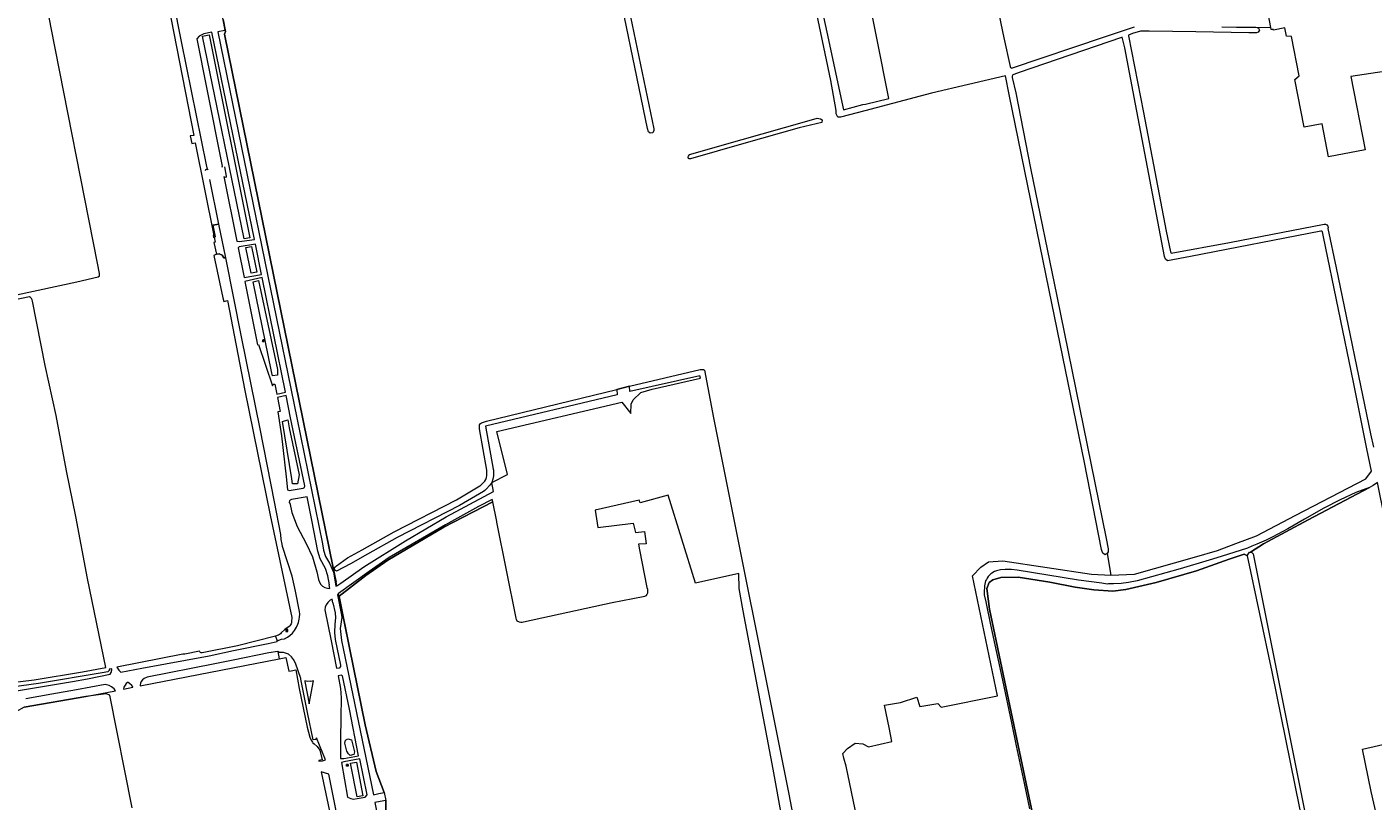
# Model space of a CAD drawing. Header units: metres. Extents: x 209813 to 223847, y 571801 to 587119.
# Tile 365 of 656: x 217994 to 218587, y 576831 to 577172. Entities that reach past the tile are written whole.
import ezdxf
from ezdxf.enums import TextEntityAlignment as Align

# ---------------------------------------------------------------- set-up
doc = ezdxf.new("R2010")
doc.units = ezdxf.units.M
for name, color, linetype, lineweight in [('B-RO-GR-BEPLANTING_CULTUUR_BOSPLANTSOEN-GV', 8, 'Continuous', 0), ('B-RO-GR-BOUWLAND-GV', 8, 'Continuous', 0), ('B-RO-GR-GRAS-GV', 8, 'Continuous', 0), ('B-RO-GR-GROENVOORZIENING-GV', 8, 'Continuous', 0), ('B-RO-IE-MEUBILAIR_WEGMEUBILAIR-S', 8, 'Continuous', 0), ('B-RO-IE-MEUBILAIR_ZONNEPANEEL-S', 8, 'Continuous', 0), ('B-RO-KL-DATA_CAI-S', 8, 'Continuous', 0), ('B-RO-OG-WEG-GV', 8, 'Continuous', 0), ('B-RO-VH-VERHARDING_GRASBETONSTEEN-GV', 8, 'Continuous', 0)]:
    doc.layers.add(name, color=color, linetype=linetype, lineweight=lineweight)
doc.styles.add('NLCS-ISO', font='txt')

# ---------------------------------------------------------------- blocks, each defined once
blk = doc.blocks.new('SIE-ZONNEPANEEL-SO')
at = {"color": 0, "linetype": 'ByBlock', "lineweight": 18}
for points in [[(-1.475, 0.1), (-1.275, 0.9)], [(-1.475, 0.1), (-0.575, 0.1)], [(-1.275, 0.9), (-0.375, 0.9)], [(-1.225, 1.1), (-1, 2)], [(-1.225, 1.1), (-0.325, 1.1)], [(-1, 2), (-0.1, 2)], [(-0.575, 0.1), (-0.375, 0.9)], [(-0.375, 0.1), (-0.175, 0.9)], [(-0.375, 0.1), (0.425, 0.1)], [(-0.325, 1.1), (-0.1, 2)], [(-0.175, 0.9), (0.625, 0.9)], [(-0.125, 1.1), (0.1, 2)], [(-0.125, 1.1), (0.675, 1.1)], [(0.1, 2), (0.9, 2)], [(0.425, 0.1), (0.625, 0.9)], [(0.625, 0.1), (0.825, 0.9)], [(0.625, 0.1), (1.525, 0.1)], [(0.675, 1.1), (0.9, 2)], [(0.825, 0.9), (1.725, 0.9)], [(0.875, 1.1), (1.1, 2)], [(0.875, 1.1), (1.775, 1.1)], [(1.1, 2), (2, 2)], [(1.525, 0.1), (1.725, 0.9)], [(1.775, 1.1), (2, 2)], [(-2, -2), (-1.775, -1.1)], [(-2, -2), (-1.1, -2)], [(-1.775, -1.1), (-0.875, -1.1)], [(-1.725, -0.9), (-1.525, -0.1)], [(-1.725, -0.9), (-0.825, -0.9)], [(-1.525, -0.1), (-0.625, -0.1)], [(-1.1, -2), (-0.875, -1.1)], [(-0.9, -2), (-0.675, -1.1)], [(-0.9, -2), (-0.1, -2)], [(-0.825, -0.9), (-0.625, -0.1)], [(-0.675, -1.1), (0.125, -1.1)], [(-0.625, -0.9), (-0.425, -0.1)], [(-0.625, -0.9), (0.175, -0.9)], [(-0.425, -0.1), (0.375, -0.1)], [(-0.1, -2), (0.125, -1.1)], [(0.1, -2), (0.325, -1.1)], [(0.1, -2), (1, -2)], [(0.175, -0.9), (0.375, -0.1)], [(0.325, -1.1), (1.225, -1.1)], [(0.375, -0.9), (0.575, -0.1)], [(0.375, -0.9), (1.275, -0.9)], [(0.575, -0.1), (1.475, -0.1)], [(1, -2), (1.225, -1.1)], [(1.275, -0.9), (1.475, -0.1)]]:
    blk.add_lwpolyline(points, dxfattribs=at)
blk = doc.blocks.new('SIE-WEG_AFVALBAK-SO')
at = {"linetype": 'ByBlock', "lineweight": 18}
h = blk.add_hatch(color=0, dxfattribs=at)
h.dxf.hatch_style = 1
h.paths.add_polyline_path([(-1.5, -1.5), (1.5, -1.5), (1.5, 1.5), (-1.5, 1.5)])
at = {"color": 0, "linetype": 'ByBlock', "lineweight": 18}
for points in [[(-2, -2), (2, -2), (2, 2), (-2, 2)], [(-1.5, -1.5), (1.5, -1.5), (1.5, 1.5), (-1.5, 1.5)]]:
    blk.add_lwpolyline(points, close=True, dxfattribs=at)
blk = doc.blocks.new('SKL-DATA_SIGNAAL_CAIKAST-SO')
at = {"color": 0, "linetype": 'ByBlock', "lineweight": 18}
for points in [[(-2, 2), (2, 2), (2, 1.68), (-2, 1.68)], [(-2, 1.52), (2, 1.52), (2, -2), (-2, -2)]]:
    blk.add_lwpolyline(points, close=True, dxfattribs=at)
at = {"color": 0, "linetype": 'ByBlock', "lineweight": 18, "style": 'NLCS-ISO'}
blk.add_text('cai', height=1.5, dxfattribs=at).set_placement((0, 0), align=Align.MIDDLE_CENTER)

msp = doc.modelspace()

# ---------------------------------------------------------------- linework, layer by layer
at = {"layer": 'B-RO-GR-BEPLANTING_CULTUUR_BOSPLANTSOEN-GV', "flags": 128}
msp.add_lwpolyline([(218198.795, 576971.539), (218205.699, 576975.149), (218201.075, 576994.038), (218256.056, 577006.946), (218259.991, 577002.016), (218260.254, 577006.088), (218261.087, 577007.994), (218264.487, 577011.251), (218269.503, 577012.71), (218290.711, 577017.495), (218290.492, 577018.555), (218259.572, 577011.658), (218259.438, 577014.037), (218253.899, 577012.487), (218254.013, 577010.226), (218196.089, 576996.408), (218199.421, 576977.43), (218199.475, 576976.919), (218199.496, 576974.432), (218199.284, 576973.059)], close=True, dxfattribs=at)
at = {"layer": 'B-RO-GR-BOUWLAND-GV', "flags": 128}
for points in [[(218341.722, 577191.638), (218346.358, 577169.934), (218353.666, 577135.762), (218362.201, 577138.141), (218363.366, 577138.206), (218373.735, 577140.731), (218336.25, 577329.157)], [(218200.955, 576954.312), (218199.213, 576963.038), (218177.714, 576951.828), (218153.042, 576937.306), (218143.244, 576930.546), (218131.562, 576921.548), (218131.485, 576921.331), (218136.107, 576898.686), (218142.964, 576864.802), (218147.846, 576844.312), (218151.402, 576834.927), (218152.156, 576831.513), (218152.079, 576825.791)], [(218307.548, 576931.539), (218288.462, 576927.197), (218276.419, 576965.904), (218264.165, 576962.575), (218263.697, 576963.789), (218244.33, 576959.344), (218245.441, 576951.803), (218260.998, 576953.708), (218262.11, 576949.501), (218266.042, 576949.943), (218266.749, 576944.468), (218263.374, 576944.336), (218263.812, 576941.865), (218267.084, 576925.249), (218267.327, 576924.51), (218267.41, 576923.843), (218267.41, 576923.428), (218267.32, 576922.777), (218267.049, 576922.274), (218266.593, 576921.611), (218266.003, 576921.37), (218265.455, 576921.195), (218251.869, 576918.494), (218212.737, 576910.103), (218212.128, 576909.939), (218211.508, 576909.904), (218210.925, 576910.008), (218210.011, 576910.439), (218209.654, 576911.153), (218209.497, 576911.806), (218201.009, 576954.041)], [(218337.662, 576762.58), (218322.74, 576845.342), (218309.511, 576915.086), (218307.712, 576924.823), (218307.548, 576931.539)]]:
    msp.add_lwpolyline(points, dxfattribs=at)
at = {"layer": 'B-RO-GR-BOUWLAND-GV'}
msp.add_lwpolyline([(218201.009, 576954.041, -0.0518093), (218200.955, 576954.312)], format="xyb", dxfattribs=at)
at = {"layer": 'B-RO-GR-GRAS-GV', "flags": 128}
for points in [[(217951.187, 577047.416), (217951.873, 577046.184), (217989.414, 577054.198), (218015.952, 577059.976), (218025.397, 577062.215), (218025.997, 577062.637), (218025.918, 577063.577), (218025.148, 577068.189), (218004.658, 577171.88), (217998.609, 577203.472), (217989.657, 577248.541), (217980.073, 577297.584), (217971.563, 577339.313), (217969.329, 577350.464), (217966.8, 577362.321), (217964.574, 577372.366), (217962.193, 577380.681), (217962.558, 577380.704), (217961.879, 577384.076)], [(218390.086, 577331.387), (218424.301, 577167.441), (218427.177, 577154.737), (218427.335, 577154.308), (218427.505, 577154.174), (218427.753, 577154.132), (218468.717, 577167.827), (218481.951, 577172.253)], [(218350.555, 577133.889), (218350.555, 577135.371), (218348.169, 577148.611), (218326.82, 577250.21), (218326.366, 577252.084), (218282.229, 577246.136), (218247.272, 577241.263), (218246.88, 577241.117), (218246.65, 577240.791), (218246.718, 577239.65), (218259.83, 577176.624), (218270.147, 577127.343), (218270.219, 577126.548), (218269.709, 577125.527), (218268.562, 577125.46), (218267.859, 577126.046), (218267.447, 577127.547), (218251.707, 577203.673), (218245.869, 577202.716)], [(218520.372, 577172.297), (218526.896, 577172.184), (218535.399, 577172.128), (218541.982, 577171.955), (218535.707, 577205.068)], [(218080.439, 577175.504), (218081.501, 577170.173), (218081.1, 577169.073), (218128.924, 576933.899), (218129.786, 576934.277), (218130.435, 576934.85), (218135.197, 576938.306), (218141.722, 576941.875), (218155.753, 576949.832), (218183.231, 576963.976), (218193.528, 576970.027), (218193.847, 576970.266), (218195.551, 576971.939), (218195.703, 576972.105), (218196.19, 576972.816), (218196.481, 576973.721), (218196.628, 576974.675), (218196.609, 576976.721), (218196.576, 576977.031), (218193.393, 576995.161), (218193.337, 576996.49), (218193.428, 576996.993), (218193.767, 576997.525), (218194.182, 576997.848), (218194.622, 576998.041), (218196.415, 576998.615), (218253.899, 577012.487), (218259.438, 577014.037), (218290.584, 577021.301), (218292.105, 577021.324), (218292.507, 577020.999), (218296.452, 577000), (218329.587, 576834.25), (218333.188, 576815.809)], [(218535.399, 577172.128), (218535.944, 577172.029), (218536.537, 577171.69), (218536.951, 577170.79), (218536.413, 577169.893), (218535.646, 577169.579), (218532.312, 577169.602), (218508.895, 577170.069), (218488.338, 577170.341), (218485.555, 577170.414), (218484.475, 577170.349), (218480.96, 577169.317), (218479.281, 577168.577), (218479.252, 577168.279), (218485.885, 577134.612), (218495.866, 577082.277), (218497.701, 577073.218), (218498.047, 577072.574), (218523.723, 577077.329), (218565.401, 577085.346), (218566.094, 577085.346), (218566.63, 577084.989), (218567.096, 577084.487), (218567.169, 577083.829), (218567.131, 577083.477), (218570.715, 577066.091), (218585.918, 576993.056), (218587.223, 576987.08)], [(218604.611, 577154.492), (218577.202, 577150.344), (218583.509, 577118.167), (218567.399, 577115.009), (218564.545, 577129.569), (218556.695, 577128.085), (218552.576, 577149.155), (218554.396, 577150.738), (218551.03, 577167.98), (218548.828, 577168.111), (218548.115, 577171.777), (218543.126, 577170.832), (218543.075, 577171.103), (218542.141, 577171.116), (218541.982, 577171.955)], [(218469.907, 576940.306), (218468.929, 576939.741), (218467.962, 576940.474), (218467.599, 576941.098), (218467.398, 576942.021), (218459.818, 576980.332), (218444.288, 577056.237), (218426.75, 577142.518), (218425.039, 577150.761), (218392.467, 577143.088), (218363.056, 577135.284), (218352.434, 577132.442), (218351.206, 577132.442), (218350.555, 577133.889)], [(217995.146, 577053.4), (217954.931, 577044.972), (217952.604, 577044.45), (217952.224, 577044.155), (217952.093, 577043.652), (217952.768, 577039.811), (217961.839, 576994.466), (217974.711, 576933.93), (217979.1, 576912.564), (217982.65, 576895.866), (217984.309, 576888.683), (217985.824, 576883.94), (217986.357, 576883.298), (217997.209, 576884.678), (218018.512, 576888.127), (218028.844, 576890.039), (218020.64, 576929.327), (218015.487, 576956.522), (218011.499, 576976.729), (218006.869, 577001.022), (218002.101, 577023.118), (217996.479, 577051.385)], [(218588.958, 576823.314), (218586.16, 576835.38), (218582.35, 576854.08), (218611.792, 576860.813), (218590.122, 576965.702), (218588.939, 576971.586), (218587.05, 576970.27), (218585.46, 576969.38), (218558.418, 576955.038), (218538.733, 576944.561), (218532.998, 576940.857), (218533.62, 576940.744), (218534.125, 576940.112), (218534.476, 576938.605), (218582.804, 576697.29)], [(218359.633, 576824.022), (218354.876, 576846.592), (218353.803, 576850.165), (218353.418, 576852.138), (218355.433, 576854.369), (218358.905, 576856.771), (218362.28, 576856.43), (218364.708, 576855.078), (218375.059, 576857.392), (218373.819, 576863.642), (218371.752, 576873.524), (218378.869, 576874.682), (218386.075, 576876.922), (218387.348, 576872.83), (218395.302, 576874.137), (218396.756, 576872.647), (218421.598, 576877.654), (218410.586, 576930.502), (218414.163, 576934.275), (218417.591, 576936.612), (218423.835, 576937.035), (218462.888, 576931.109), (218471.522, 576930.678)], [(218560.737, 576798.416), (218542.485, 576888.157), (218531.69, 576939.187), (218530.275, 576940.019), (218523.66, 576937.77), (218509.241, 576932.611), (218491.514, 576927.451), (218478.152, 576924.409), (218472.331, 576923.615), (218463.997, 576924.276), (218455.795, 576925.467), (218444.55, 576927.716), (218430.659, 576929.832), (218422.986, 576929.7), (218419.481, 576928.741), (218417.84, 576927.547), (218416.796, 576924.862), (218418.043, 576915.807), (218440.168, 576810.349)], [(218040.315, 576828.238), (218030.509, 576877.927), (218028.942, 576878.504), (218020, 576877.32), (217992.82, 576872.53), (217989.14, 576870.6), (217988.094, 576870.549), (217987.899, 576869.983), (217987.228, 576869.476), (217983.751, 576869.128), (217933.396, 576861.675), (217907.946, 576857.881), (217890.087, 576855.269), (217877.701, 576853.727), (217876.171, 576853.689), (217871.649, 576852.9), (217879.366, 576818.192)]]:
    msp.add_lwpolyline(points, dxfattribs=at)
for points in [[(218481.832, 576931.214), (218508.396, 576938.623), (218518.45, 576941.586), (218526.493, 576944.655), (218535.595, 576948.042), (218552.952, 576957.144), (218583.749, 576973.23), (218586.289, 576976.511), (218584.275, 576986.409), (218578.37, 577015.823), (218565.162, 577079.846), (218564.66, 577081.972), (218564.487, 577082.26), (218564.054, 577082.214), (218506.616, 577071.111), (218496.395, 577069.202), (218495.519, 577069.876), (218495.148, 577071.091), (218482.344, 577138.166), (218477.579, 577162.983), (218476.514, 577167.691), (218476.134, 577167.596), (218431.158, 577152.216), (218428.714, 577151.316), (218428.338, 577151.078), (218428.171, 577150.885), (218428.069, 577150.583), (218428.039, 577149.938), (218429.557, 577143.272), (218436.097, 577110.09), (218447.673, 577053.705), (218469.473, 576946.835), (218470.374, 576942.359), (218470.374, 576941.63), (218470.306, 576940.97), (218469.907, 576940.306), (218471.522, 576930.678)], [(218336.526, 577130.467), (218342.158, 577132.095), (218343.613, 577131.698), (218344.275, 577131.302), (218344.142, 577130.111), (218334.139, 577127.825), (218309.858, 577120.92), (218286.307, 577114.106), (218285.909, 577114.063), (218285.676, 577114.094), (218285.449, 577114.253), (218285.332, 577114.655), (218285.322, 577114.973), (218285.374, 577115.312), (218285.697, 577115.793), (218285.905, 577115.995), (218309.027, 577122.719)]]:
    msp.add_lwpolyline(points, close=True, dxfattribs=at)
at = {"layer": 'B-RO-GR-GRAS-GV'}
msp.add_lwpolyline([(217996.479, 577051.385, 0.2320098), (217995.146, 577053.4)], format="xyb", dxfattribs=at)
at = {"layer": 'B-RO-GR-GROENVOORZIENING-GV', "flags": 128}
msp.add_lwpolyline([(218440.168, 576810.349), (218418.043, 576915.807), (218416.796, 576924.862), (218417.84, 576927.547), (218419.481, 576928.741), (218422.986, 576929.7), (218430.659, 576929.832), (218444.55, 576927.716), (218455.795, 576925.467), (218463.997, 576924.276), (218472.331, 576923.615), (218478.152, 576924.409), (218491.514, 576927.451), (218509.241, 576932.611), (218523.66, 576937.77), (218530.275, 576940.019), (218531.69, 576939.187), (218531.664, 576939.619), (218532.622, 576940.926), (218532.998, 576940.857), (218538.733, 576944.561), (218558.418, 576955.038), (218585.46, 576969.38), (218579.36, 576967.17), (218572.49, 576963.9), (218565.33, 576960.22), (218556.85, 576955.46), (218549.41, 576951.14), (218542.88, 576947.69), (218539.91, 576946.13), (218535.8, 576944.33), (218533.61, 576943.54), (218531.65, 576942.64), (218520.14, 576938.97), (218514.72, 576937.33), (218501.97, 576933.53), (218489.4, 576929.96), (218483.03, 576928.31), (218479.32, 576927.46), (218475.98, 576927.01), (218472.63, 576926.85), (218470.47, 576926.85), (218469.89, 576926.83), (218467.48, 576927.21), (218457.29, 576928.57), (218430.24, 576932.92), (218427.72, 576933.3), (218424.98, 576933.26), (218422.82, 576933.14), (218421.08, 576932.71), (218420.21, 576932.38), (218419.05, 576931.65), (218418.6, 576931.31), (218417.51, 576930.16), (218416.97, 576929.48), (218416.66, 576928.81), (218416.3, 576928.19), (218415.97, 576926.81), (218415.84, 576926.11), (218415.64, 576923.15), (218415.72, 576922.69), (218415.75, 576922.01), (218416.41, 576918.93), (218418.51, 576908.83), (218423.72, 576884.49), (218427.68, 576865.69), (218429.84, 576855.54), (218433.37, 576839.11), (218435.62, 576827.77)], dxfattribs=at)
at = {"layer": 'B-RO-OG-WEG-GV', "flags": 128}
for points in [[(218128.924, 576933.899), (218081.1, 577169.073), (218081.501, 577170.173), (218078.057, 577187.458), (218077.309, 577191.745), (218048.193, 577337.715), (218032.804, 577413.288), (218032.451, 577413.216), (218030.223, 577412.576), (218024.162, 577441.769), (218018.31, 577470.453), (218017.914, 577472.917), (218017.745, 577475.37), (218017.899, 577477.808), (218017.947, 577478.108)], [(218073.734, 577109.233), (218073.565, 577109.61), (218073.113, 577111.447), (218062.095, 577165.765), (218054.862, 577202.272), (218054.463, 577202.37), (218052.346, 577201.928), (218067.483, 577124.487), (218065.891, 577124.331), (218066.699, 577120.819)], [(218075.538, 577169.959), (218071.888, 577169.256), (218069.836, 577168.242), (218068.795, 577167.064), (218073.283, 577144.86), (218080.072, 577110.88), (218079.919, 577110.858), (218079.99, 577110.501)], [(218080.823, 577106.304), (218086.459, 577077.89), (218087.53, 577077.76), (218088.752, 577077.815), (218094.235, 577078.582), (218075.538, 577169.959)], [(218080.542, 577173.967), (218081.209, 577170.657), (218078.134, 577170.069), (218112.853, 577000), (218124.195, 576944.549), (218124.696, 576941.742), (218125.572, 576938.992), (218127.261, 576936.037), (218129.074, 576932.118), (218130.158, 576925.879), (218130.515, 576926.097), (218130.195, 576927.665)], [(218066.699, 577120.819), (218068.066, 577121.234), (218076.324, 577080.359), (218076.001, 577080.31), (218076.153, 577079.508), (218076.432, 577079.644), (218076.937, 577079.732), (218075.888, 577084.98), (218078.607, 577085.427), (218074.531, 577105.034)], [(218080.986, 577110.557), (218081.841, 577106.485)], [(218102.654, 577014.846), (218103.151, 577014.902), (218104.03, 577010.513), (218107.858, 577011.289), (218097.608, 577061.88), (218090.069, 577060.124), (218095.646, 577032.248)], [(218095.646, 577032.248), (218096.005, 577032.319), (218102.23, 577014.163)], [(218130.515, 576926.097), (218132.284, 576927.175), (218142.392, 576934.401), (218160.839, 576945.911), (218178.745, 576956.425), (218195.465, 576965.432), (218199.582, 576967.596), (218198.795, 576971.539), (218197.956, 576970.315), (218196.278, 576968.646), (218195.745, 576968.101), (218195.08, 576967.602), (218184.63, 576961.467), (218157.119, 576947.306), (218144.089, 576939.917), (218136.493, 576935.798), (218130.42, 576932.481), (218129.99, 576932.814), (218129.692, 576933.086), (218129.301, 576933.587), (218129.657, 576934.125), (218129.786, 576934.277), (218128.924, 576933.899), (218130.195, 576927.665)], [(218117.478, 576965.288), (218110.612, 576964.137), (218109.923, 576963.762), (218109.734, 576963.44), (218109.52, 576962.879), (218109.543, 576962.565), (218109.761, 576962.597), (218110.723, 576958.29), (218113.066, 576952.147), (218117.061, 576944.757), (218119.741, 576938.864), (218121.789, 576932.157), (218122.497, 576928.758)], [(218125.229, 576925.263), (218126.371, 576924.946), (218127.429, 576924.927), (218127.123, 576926.484), (218127.339, 576926.527), (218126.537, 576930.414), (218125.516, 576933.742), (218123.227, 576937.998), (218122.194, 576941.243), (218119.57, 576954.959), (218117.478, 576965.288)], [(218131.485, 576921.331), (218131.562, 576921.548), (218143.244, 576930.546), (218153.042, 576937.306), (218177.714, 576951.828), (218199.213, 576963.038), (218198.997, 576964.124), (218192.881, 576961.028), (218178.454, 576952.948), (218153.588, 576938.451), (218144.729, 576932.393), (218131.221, 576922.627)], [(218070.026, 576897.292), (218063.575, 576895.975), (218062.634, 576895.925), (218033.689, 576890.231), (218033.88, 576889.79), (218034.51, 576888.96), (218035.452, 576887.998), (218044.66, 576889.78), (218074.22, 576895.26), (218085.05, 576897.513), (218100.283, 576900.644), (218104.314, 576901.572), (218104.23, 576901.776)], [(218103.539, 576903.822), (218086.826, 576899.592), (218071.188, 576896.452)], [(218104.493, 576897.067), (218100.551, 576896.596), (218084.925, 576893.291), (218076.72, 576891.7), (218046.945, 576885.862), (218045.715, 576885.21), (218044.935, 576884.631), (218044.331, 576883.901), (218043.979, 576883.196), (218043.904, 576882.221), (218043.954, 576881.982), (218105.114, 576893.905)], [(218121.16, 576858.379), (218120.128, 576858.213), (218117.594, 576870.259), (218114.606, 576884.928), (218114.732, 576885.224), (218112.311, 576891.916), (218111.496, 576893.564), (218110.544, 576894.779), (218109.286, 576895.865), (218107.044, 576896.696), (218105.165, 576896.67), (218104.493, 576897.067), (218105.114, 576893.905), (218108.121, 576894.495), (218109.352, 576888.422), (218110.421, 576888.606)], [(218110.421, 576888.606), (218112.496, 576888.963), (218113.901, 576880.88), (218117.45, 576863.789), (218118.569, 576859.329), (218119.228, 576858.084), (218119.803, 576857.216), (218120.021, 576856.949), (218120.498, 576856.446), (218121.835, 576855.305), (218123.08, 576853.706), (218124.048, 576849.459), (218122.557, 576849.128), (218122.63, 576848.735), (218124.223, 576849.009), (218125.607, 576849.389), (218121.628, 576859.031)], [(217992.82, 576872.53), (218020, 576877.32), (218032.988, 576879.847), (218032.843, 576880.151), (218032.466, 576880.629), (218031.308, 576881.586), (218030.176, 576882.165), (218028.505, 576882.553), (218015.92, 576880.29), (218004.95, 576878.26), (217993.59, 576876.25)]]:
    msp.add_lwpolyline(points, dxfattribs=at)
for points in [[(218089.665, 577078.934), (218071.336, 577168.211), (218074.277, 577168.804), (218092.24, 577079.303)], [(218089.731, 577061.788), (218097.383, 577063.194), (218094.658, 577076.511), (218087.45, 577075.349), (218087.02, 577074.962)], [(218093.012, 577075.456), (218095.267, 577064.219), (218092.781, 577063.755), (218090.455, 577075.083)], [(218077.548, 577072.107), (218076.361, 577071.491), (218080.333, 577052.932), (218080.69, 577051.327), (218082.439, 577051.714), (218090.066, 577012.143), (218101.215, 576957.117), (218110.733, 576912.059), (218110.61, 576910.339), (218110.508, 576909.804), (218110.354, 576909.301), (218110.135, 576908.84), (218109.839, 576908.426), (218109.473, 576908.055), (218107.692, 576906.734), (218106.063, 576905.264), (218105.658, 576904.918), (218105.232, 576904.607), (218104.778, 576904.338), (218104.299, 576904.107), (218103.539, 576903.822), (218104.23, 576901.776), (218106.172, 576902.492), (218107.442, 576902.694), (218108.788, 576903.427), (218109.82, 576904.186), (218110.998, 576905.254), (218111.91, 576906.388), (218112.732, 576907.8), (218113.356, 576909.15), (218113.624, 576909.89), (218113.988, 576911.365), (218114.11, 576912.172), (218114.26, 576913.541), (218114.133, 576914.792), (218112.392, 576923.637), (218110.911, 576930.327), (218106.656, 576943.352), (218106.402, 576944.325), (218106.026, 576946.442), (218105.883, 576948.67), (218103.116, 576963.021), (218096.726, 576995.209), (218088.585, 577035.771), (218081.566, 577070.561), (218080.818, 577070.488), (218080.08, 577071.673), (218078.705, 577072.291)], [(218104.364, 577021.364), (218104.43, 577018.802), (218102.245, 577018.525), (218101.807, 577020.442), (218093.614, 577059.964), (218096.062, 577060.473)], [(218108.151, 577009.84), (218104.327, 577009.03), (218105.579, 577002.832), (218104.519, 577002.616), (218106.178, 576992.066), (218108.171, 576974.058), (218108.779, 576968.281), (218109.58, 576968.042), (218115.643, 576969.125), (218116.27, 576969.423), (218116.464, 576970.089), (218110.145, 577000)], [(218113.865, 576974.903), (218113.205, 576970.971), (218110.967, 576970.992), (218110.735, 576973.217), (218106.651, 576998.452), (218108.918, 576999.176), (218109.532, 576995.625)], [(218128.746, 576918.521), (218128.442, 576920.165), (218127.657, 576919.741), (218126.507, 576918.7), (218125.785, 576917.71), (218125.396, 576916.71), (218125.233, 576915.511), (218127.967, 576901.848), (218130.429, 576889.747), (218131.619, 576889.953), (218131.708, 576889.745), (218131.886, 576889.877), (218132.273, 576890.453), (218132.334, 576891.026), (218129.962, 576902.426), (218129.636, 576905.448), (218129.796, 576909.081), (218130.14, 576912.01), (218129.884, 576914.201), (218128.962, 576918.561)], [(218149.061, 576834.57), (218151.402, 576834.927), (218147.846, 576844.312), (218142.964, 576864.802), (218136.107, 576898.686), (218131.221, 576922.627), (218130.951, 576922.431), (218130.818, 576922.059), (218132.601, 576913.062), (218132.679, 576912.133), (218132.037, 576907.282), (218132.619, 576901.902), (218133.367, 576898.484), (218146.684, 576834.016)], [(217982.873, 576881.621), (217984.15, 576880.13), (217984.95, 576879.69), (217986.714, 576879.345), (218000, 576881.48), (218014.16, 576883.96), (218020.69, 576885.14), (218030.635, 576887.065), (218031.18, 576887.83), (218031.26, 576888.09), (218031.41, 576889.13), (218031.408, 576889.519), (218030.208, 576889.303), (218030.354, 576888.923), (218029.6, 576888.221), (218027.127, 576887.662), (217999.147, 576882.974), (217987.294, 576881.408), (217985.853, 576881.338), (217985.01, 576881.609), (217984.714, 576881.894)], [(218119.024, 576884.066), (218117.602, 576883.918), (218116.395, 576884.189), (218116.36, 576883.865), (218118.345, 576874.005), (218120.263, 576884.148), (218119.062, 576883.849)], [(218132.166, 576849.907), (218133.543, 576850.028), (218140.081, 576851.104), (218136.12, 576871.741), (218133.048, 576886.409), (218132.374, 576886.652), (218131.143, 576886.37), (218132.124, 576880.753), (218132.502, 576876.725), (218132.276, 576868.204), (218132.16, 576858.279), (218132.172, 576850.292)], [(218036.482, 576880.528), (218040.686, 576881.346), (218040.619, 576881.535), (218040.166, 576882.114), (218039.21, 576883.046), (218038.681, 576883.449), (218038.304, 576883.449), (218037.775, 576883.021), (218037.272, 576882.341), (218036.744, 576881.334)], [(218135.639, 576851.995), (218134.899, 576853.173), (218134.043, 576856.8), (218134.36, 576857.985), (218135.392, 576858.568), (218136.965, 576858.138), (218138.272, 576852.926), (218138.006, 576851.715), (218136.47, 576851.35)], [(218140.712, 576849.848), (218133.615, 576848.486), (218132.562, 576848.167), (218135.3, 576832.998), (218136.734, 576832.352), (218137.914, 576832.099), (218139.54, 576832.283), (218142.963, 576833.01), (218143.88, 576833.986)], [(218142.047, 576833.595), (218139.539, 576833.136), (218136.513, 576847.985), (218139.164, 576848.431)], [(218127.755, 576824.782), (218128.676, 576825.122), (218132.03, 576807.898), (218130.457, 576807.727), (218127.18, 576824.57), (218126.788, 576824.253), (218129.955, 576807.142), (218133.288, 576807.546), (218133.783, 576809.239), (218127.002, 576843.076), (218123.628, 576844.044)], [(218152.156, 576831.513), (218149.676, 576831.072), (218147.338, 576830.526), (218162.126, 576757.779), (218162.711, 576752.286), (218162.986, 576749.297), (218163.015, 576747.801), (218162.835, 576744.806), (218162.155, 576738.84), (218161.992, 576736.309), (218162.04, 576735.829), (218162.103, 576734.29), (218162.986, 576734.299), (218163.591, 576730.924), (218164.077, 576733.84), (218163.699, 576733.945), (218164.686, 576736.994), (218167.905, 576740.673), (218165.396, 576754.44), (218153.901, 576810.941), (218152.079, 576825.791)]]:
    msp.add_lwpolyline(points, close=True, dxfattribs=at)
at = {"layer": 'B-RO-OG-WEG-GV'}
for points in [[(218072.746, 577109.064, -0.9765419), (218073.734, 577109.233)], [(218081.841, 577106.485, -0.9127135), (218080.823, 577106.304)], [(218102.23, 577014.163, -0.2105762), (218102.654, 577014.846)], [(218122.497, 576928.758, 0.2468026), (218125.229, 576925.263)], [(218071.188, 576896.452, -0.3136075), (218070.026, 576897.292)], [(218121.628, 576859.031, -0.3568987), (218121.16, 576858.379)]]:
    msp.add_lwpolyline(points, format="xyb", dxfattribs=at)
at = {"layer": 'B-RO-VH-VERHARDING_GRASBETONSTEEN-GV', "flags": 128}
msp.add_lwpolyline([(218078.607, 577085.427), (218075.888, 577084.98), (218076.937, 577079.732), (218076.432, 577079.644), (218076.922, 577077.393), (218076.417, 577077.305), (218077.548, 577072.107), (218078.705, 577072.291), (218080.08, 577071.673), (218080.818, 577070.488), (218081.566, 577070.561)], close=True, dxfattribs=at)

# ---------------------------------------------------------------- block references
at = {"layer": 'B-RO-IE-MEUBILAIR_WEGMEUBILAIR-S', "xscale": 0.2, "yscale": 0.2, "zscale": 0.2}
msp.add_blockref('SIE-WEG_AFVALBAK-SO', (218108.52, 576906.343), dxfattribs=at)
at = {"layer": 'B-RO-IE-MEUBILAIR_ZONNEPANEEL-S', "xscale": 0.2, "yscale": 0.2, "zscale": 0.2}
msp.add_blockref('SIE-ZONNEPANEEL-SO', (218098.228, 577034.117), dxfattribs=at)
msp.add_blockref('SIE-ZONNEPANEEL-SO', (218098.228, 577034.117), dxfattribs=at)
at = {"layer": 'B-RO-KL-DATA_CAI-S', "xscale": 0.2, "yscale": 0.2, "zscale": 0.2}
msp.add_blockref('SKL-DATA_SIGNAAL_CAIKAST-SO', (218135.173, 576846.998), dxfattribs=at)

doc.saveas('drawing.dxf')
